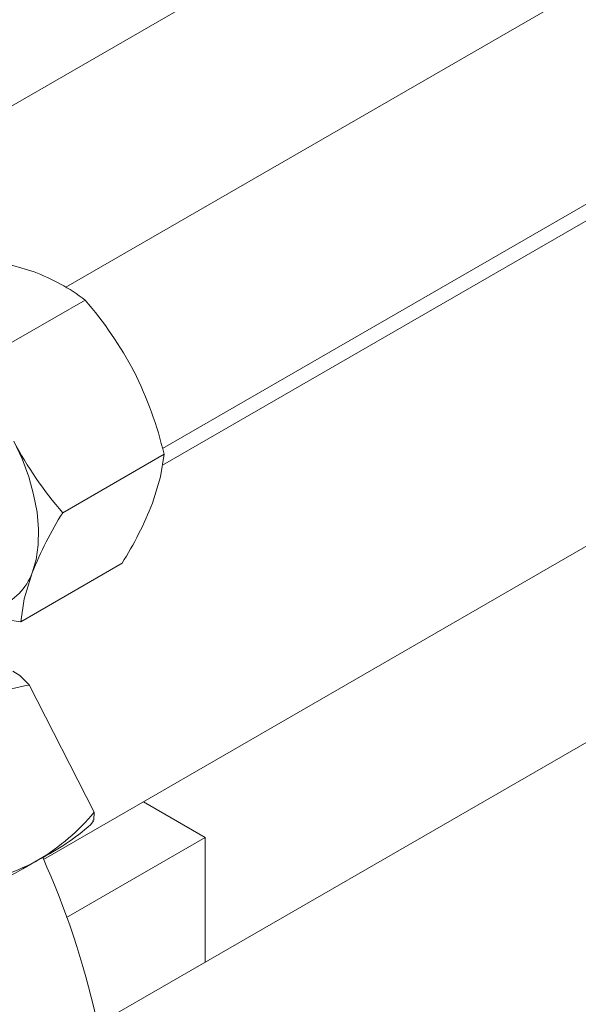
# Model space of a CAD drawing. Header units: millimetres. Extents: x 525 to 29324, y 175 to 20618.
# Tile 282 of 588: x 14375 to 14434, y 14140 to 14245. Entities that reach past the tile are written whole.
import ezdxf

# ---------------------------------------------------------------- set-up
doc = ezdxf.new("R2010")
doc.units = ezdxf.units.MM
doc.linetypes.add('SLD-Continua', pattern=[0])

msp = doc.modelspace()

# ---------------------------------------------------------------- linework, layer by layer
at = {"color": 7, "linetype": 'SLD-Continua', "lineweight": 18, "ltscale": 35}
for p, q in [((14350.01, 14222.23), (14951.34, 14569.38)), ((14980.95, 14563.85), (14379.47, 14216.62)), ((14389.73, 14199.45), (14990.94, 14546.52)), ((14943.09, 14517.13), (14389.72, 14197.68)), ((14377.08, 14155.75), (14958.09, 14491.15)), ((14991.17, 14489.38), (14382.8, 14138.17)), ((14381.5, 14215.26), (14370.72, 14209.04)), ((14389.9, 14198.86), (14379.12, 14192.63)), ((14385.43, 14187.26), (14374.65, 14181.04)), ((14382.48, 14160.77), (14375.55, 14174.31)), ((14394.27, 14158.08), (14387.7, 14161.87)), ((14394.27, 14158.08), (14387.7, 14161.87)), ((14394.27, 14158.08), (14387.7, 14161.87)), ((14394.27, 14158.08), (14387.7, 14161.87)), ((14394.27, 14158.08), (14387.7, 14161.87)), ((14382.12, 14159.45), (14382.38, 14159.85)), ((14394.27, 14158.08), (14379.52, 14149.56)), ((14394.27, 14158.08), (14379.52, 14149.56)), ((14394.27, 14158.08), (14379.52, 14149.56)), ((14394.27, 14158.08), (14379.52, 14149.56)), ((14394.27, 14158.08), (14379.52, 14149.56)), ((14394.27, 14144.79), (14394.27, 14158.08)), ((14394.27, 14144.79), (14394.27, 14158.08)), ((14394.27, 14144.79), (14394.27, 14158.08)), ((14394.27, 14144.79), (14394.27, 14158.08)), ((14394.27, 14144.79), (14394.27, 14158.08))]:
    msp.add_line(p, q, dxfattribs=at)
at = {"color": 7, "linetype": 'SLD-Continua', "lineweight": 18, "ltscale": 35, "flags": 128}
for points in [[(14368.64, 14220.07), (14372.52, 14219.31), (14376.08, 14218.25)], [(14373.91, 14200.25), (14374.79, 14198.37), (14375.5, 14196.46), (14376.03, 14194.56), (14376.39, 14192.7), (14376.55, 14190.9), (14376.52, 14189.21), (14376.29, 14187.65), (14375.88, 14186.25)], [(14389.9, 14198.86), (14389.54, 14196.44), (14388.67, 14193.64)], [(14374.65, 14181.04), (14375.01, 14183.46), (14375.88, 14186.25)], [(14375.55, 14174.31), (14374.55, 14175.32), (14373.83, 14175.76)], [(14382.33, 14159.88), (14382.43, 14159.97), (14382.48, 14160.77)]]:
    msp.add_lwpolyline(points, dxfattribs=at)
at = {"color": 7, "linetype": 'SLD-Continua', "lineweight": 18, "ltscale": 1225}
for centre, radius, start, end in [((14368.9, 14198.8), 20.73, 52.5644, 69.7353), ((14351.61, 14189.23), 39.63, 27.6755, 41.0483), ((14350.94, 14189.69), 40.02, 13.24, 26.6512), ((14408.17, 14218.09), 38.62, 207.4999, 221.2239), ((14351.95, 14208.3), 39.54, 327.8558, 338.2446), ((14412.6, 14171.6), 39.54, 147.8558, 158.2446), ((14370.03, 14188.41), 6.23, 243.0167, 339.7612), ((14379.48, 14216.9), 36.19, 250.1793, 262.3347), ((14379.19, 14152.28), 22.32, 99.4004, 119.0153), ((14364.36, 14175.97), 23.65, 301.1614, 320.0142), ((14363.86, 14180.67), 28, 297.0594, 310.7266), ((14275.11, 14333.5), 204.7, 295.2611, 299.7211), ((14365.99, 14174.62), 21.66, 279.097, 299.3188), ((14295.34, 14119.32), 89.5, 1.0988, 24.1739)]:
    msp.add_arc(centre, radius, start, end, dxfattribs=at)

doc.saveas('drawing.dxf')
